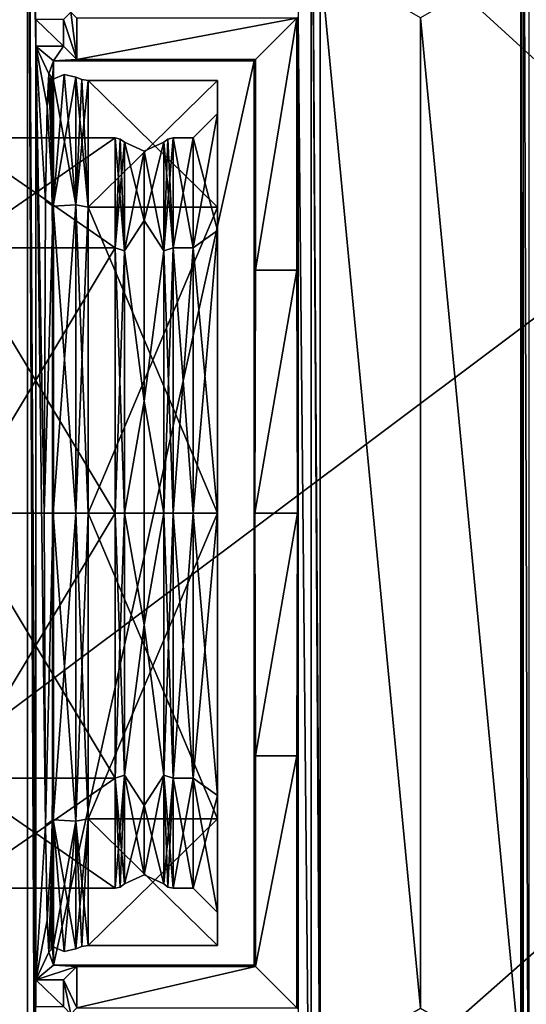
# Model space of a CAD drawing. Header units: metres. Extents: x -205 to 205, y -82 to 82.
# Tile 334 of 426: x 90 to 110, y -20 to 20. Entities that reach past the tile are written whole.
import ezdxf

# ---------------------------------------------------------------- set-up
doc = ezdxf.new("R2010")
doc.units = ezdxf.units.M
doc.layers.add('solid_PRT0003', color=7, linetype='CONTINUOUS')

msp = doc.modelspace()

# ---------------------------------------------------------------- linework, layer by layer
at = {"layer": 'solid_PRT0003'}
for points in [[(0, -75), (0, 75), (200, 75)], [(200, -75), (0, -75), (200, 75)], [(110.095406, 27.370523, 6), (110.189232, -39.005207, 6), (110.189232, 39.005207, 6)], [(110.43615, -39, 6), (110.43615, 39, 6), (110.189232, 39.005207, 6)], [(110.189232, -39.005207, 6), (110.43615, -39, 6), (110.189232, 39.005207, 6)], [(88.489235, -37.5, 108.5), (173.489243, 37.5, 108.5), (88.489235, 37.5, 108.5)], [(88.489235, -37.5, 108.5), (173.489243, -37.5, 108.5), (173.489243, 37.5, 108.5)], [(89.916756, 37.5, 108.410858), (90.26664, -34.113243, 75), (90.26664, -30.742794, 75)], [(90.26664, -20.197845, 75), (89.916756, 37.5, 108.410858), (90.26664, -30.742794, 75)], [(89.916756, 37.5, 108.410858), (90.26664, -37.5, 75), (90.26664, -34.113243, 75)], [(89.916756, -37.5, 108.410858), (90.26664, -37.5, 75), (89.916756, 37.5, 108.410858)], [(90.26664, 19.102154, 75), (90.26664, 20.197845, 75), (89.916756, 37.5, 108.410858)], [(90.26664, -19.102154, 75), (90.26664, 19.102154, 75), (89.916756, 37.5, 108.410858)], [(90.26664, -20.197845, 75), (90.26664, -19.102154, 75), (89.916756, 37.5, 108.410858)], [(172.061722, -37.5, 108.410858), (89.916756, -37.5, 108.410858), (89.916756, 37.5, 108.410858)], [(172.061722, 37.5, 108.410858), (172.061722, -37.5, 108.410858), (89.916756, 37.5, 108.410858)], [(101.517036, 34.975193, 6), (100.989235, 20.299999, 6), (101.514763, -34.96476, 6)], [(101.883064, -27.370523, 6), (101.517036, 34.975193, 6), (101.514763, -34.96476, 6)], [(101.517036, 34.975193, 6), (101.883064, -27.370523, 6), (101.883255, -22.629152, 6)], [(101.883255, -22.629152, 6), (101.883064, 22.629477, 6), (101.517036, 34.975193, 6)], [(110.189232, -39.005207, 6), (110.095406, 27.370523, 6), (110.095215, 22.629152, 6)], [(101.883064, 22.629477, 6), (101.883255, -22.629152, 6), (105.989235, -20.258688, 6)], [(101.883064, 22.629477, 6), (105.989235, -20.258688, 6), (105.989235, 20.258688, 6)], [(110.095215, 22.629152, 6), (105.989235, 20.258688, 6), (110.095406, -22.629477, 6)], [(110.095215, 22.629152, 6), (110.095406, -22.629477, 6), (110.189232, -39.005207, 6)], [(91.387085, 19.102154, 75), (90.26664, 20.197845, 75), (90.26664, 19.102154, 75)], [(91.387085, 19.102154, 75), (91.387085, 20.197845, 75), (90.26664, 20.197845, 75)], [(91.689804, 20.50057, 40.311337), (91.387085, 20.197845, 75), (91.931641, 18.557598, 12.6)], [(91.931641, 18.557598, 12.6), (91.387085, 20.197845, 75), (91.387085, 19.102154, 75)], [(91.689804, 20.50057, 40.311337), (91.931641, 18.557598, 12.6), (91.931641, 20.242403, 12.6)], [(100.931641, 20.242403, 12.6), (91.931641, 18.557598, 12.6), (99.246834, 18.557598, 12.6)], [(100.931641, 20.242403, 12.6), (91.931641, 20.242403, 12.6), (91.931641, 18.557598, 12.6)], [(100.931641, 20.242403, 12.6), (99.246834, 9.931767, 12.6), (100.931641, 9.931767, 12.6)], [(100.931641, 20.242403, 12.6), (99.246834, 18.557598, 12.6), (99.246834, 9.931767, 12.6)], [(100.931641, 20.242403, 12.6), (100.931641, 9.931767, 12.6), (100.989235, 20.299999, 6)], [(100.963051, 0, 9), (100.989235, 20.299999, 6), (100.931641, 9.931767, 12.6)], [(100.963051, 0, 9), (100.989235, -20.299999, 6), (100.989235, 20.299999, 6)], [(100.989235, 20.299999, 6), (100.989235, -20.299999, 6), (101.514763, -34.96476, 6)], [(105.989235, 20.258688, 6), (105.989235, -20.258688, 6), (110.095406, -22.629477, 6)], [(90.795494, 17.970026, 24.5), (90.989235, 18.5, 6), (90.26664, 19.102154, 75)], [(91.387085, 19.102154, 75), (90.26664, 19.102154, 75), (90.989235, 18.5, 6)], [(90.661507, -12.778975, 37.294281), (90.26664, 19.102154, 75), (90.26664, -19.102154, 75)], [(90.723114, 16.658316, 31.412012), (90.795494, 17.970026, 24.5), (90.26664, 19.102154, 75)], [(90.661514, 12.778991, 37.294266), (90.723114, 16.658316, 31.412012), (90.26664, 19.102154, 75)], [(90.605728, -0.000013, 42.620792), (90.661514, 12.778991, 37.294266), (90.26664, 19.102154, 75)], [(90.661507, -12.778975, 37.294281), (90.605728, -0.000013, 42.620792), (90.26664, 19.102154, 75)], [(91.931641, 18.557598, 12.6), (91.387085, 19.102154, 75), (90.989235, 18.5, 6)], [(99.246834, 18.557598, 12.6), (90.989235, 18.5, 6), (99.189232, 18.5, 6)], [(91.931641, 18.557598, 12.6), (90.989235, 18.5, 6), (99.246834, 18.557598, 12.6)], [(99.246834, 18.557598, 12.6), (99.189232, 18.5, 6), (99.246834, 9.931767, 12.6)], [(90.874168, 16.2302, 16.987766), (90.989235, 18.5, 6), (90.795494, 17.970026, 24.5)], [(90.874168, 16.2302, 16.987766), (90.93792, 11.484144, 10.900205), (90.989235, 18.5, 6)], [(90.93792, 11.484144, 10.900205), (90.981903, 0.000051, 6.7), (90.989235, 18.5, 6)], [(90.981903, 0.000051, 6.7), (90.989235, -18.5, 6), (90.989235, 18.5, 6)], [(99.189232, 18.5, 6), (90.989235, 18.5, 6), (90.989235, -18.5, 6)], [(99.189232, 18.5, 6), (90.989235, -18.5, 6), (99.189232, -18.5, 6)], [(99.215416, 0, 9), (99.189232, 18.5, 6), (99.189232, -18.5, 6)], [(99.215416, 0, 9), (99.246834, 9.931767, 12.6), (99.189232, 18.5, 6)], [(90.887527, 17.868036, 24.5), (90.795494, 17.970026, 24.5), (90.723114, 16.658316, 31.412012)], [(90.966736, 17.7558, 24.5), (90.887527, 17.868036, 24.5), (90.723114, 16.658316, 31.412012)], [(90.966736, 12.555172, 37.055321), (90.966736, 17.7558, 24.5), (90.723114, 16.658316, 31.412012)], [(90.966736, 12.555172, 11.944679), (90.874168, 16.2302, 16.987766), (90.795494, 17.970026, 24.5)], [(90.966736, 12.555172, 11.944679), (90.795494, 17.970026, 24.5), (90.887527, 17.868036, 24.5)], [(90.966736, 12.555172, 11.944679), (90.887527, 17.868036, 24.5), (90.966736, 17.7558, 24.5)], [(91.417984, 17.946821, 24.5), (90.966736, 17.7558, 24.5), (90.966736, 12.555172, 37.055321)], [(91.417984, 17.946821, 24.5), (91.895966, 12.613999, 11.886001), (90.966736, 17.7558, 24.5)], [(91.417984, 17.946821, 24.5), (90.966736, 12.555172, 37.055321), (91.895966, 17.838888, 24.5)], [(91.895966, 12.613999, 37.113998), (91.895966, 17.838888, 24.5), (90.966736, 12.555172, 37.055321)], [(91.895966, 12.613999, 11.886001), (90.966736, 12.555172, 11.944679), (90.966736, 17.7558, 24.5)], [(91.417984, 17.946821, 24.5), (91.895966, 17.838888, 24.5), (91.895966, 12.613999, 11.886001)], [(92.404388, 12.51579, 11.98421), (91.895966, 12.613999, 11.886001), (91.895966, 17.838888, 24.5)], [(92.140862, 17.735348, 24.5), (91.895966, 17.838888, 24.5), (91.895966, 12.613999, 37.113998)], [(92.404388, 12.51579, 11.98421), (91.895966, 17.838888, 24.5), (92.140862, 17.735348, 24.5)], [(92.404388, 17.700001, 24.5), (92.140862, 17.735348, 24.5), (91.895966, 12.613999, 37.113998)], [(92.404388, 12.51579, 11.98421), (92.140862, 17.735348, 24.5), (92.404388, 17.700001, 24.5)], [(92.404388, 12.51579, 37.015789), (92.404388, 17.700001, 24.5), (91.895966, 12.613999, 37.113998)], [(97.689232, 17.700001, 24.5), (92.404388, 17.700001, 24.5), (92.404388, 12.51579, 37.015789)], [(97.689232, 12.51575, 11.984168), (92.404388, 12.51579, 11.98421), (92.404388, 17.700001, 24.5)], [(97.689232, 17.700001, 24.5), (97.689232, 12.51575, 11.984168), (92.404388, 17.700001, 24.5)], [(97.689232, 12.515735, 37.015846), (97.689232, 17.700001, 24.5), (92.404388, 12.51579, 37.015789)], [(97.689232, 11.561169, 12.93878), (97.689232, 12.51575, 11.984168), (97.689232, 17.700001, 24.5)], [(97.689232, 16.35, 24.5), (97.689232, 17.700001, 24.5), (97.689232, 12.515735, 37.015846)], [(97.689232, 16.35, 24.5), (97.689232, 11.561169, 12.93878), (97.689232, 17.700001, 24.5)], [(90.966736, 12.555172, 37.055321), (90.723114, 16.658316, 31.412012), (90.661514, 12.778991, 37.294266)], [(90.966736, 12.555172, 11.944679), (90.93792, 11.484144, 10.900205), (90.874168, 16.2302, 16.987766)], [(96.689232, 10.854096, 13.645919), (97.689232, 11.561169, 12.93878), (97.689232, 16.35, 24.5)], [(96.689232, 15.35, 24.5), (97.689232, 16.35, 24.5), (97.689232, 11.561169, 36.061218)], [(96.689232, 10.854096, 13.645919), (97.689232, 16.35, 24.5), (96.689232, 15.35, 24.5)], [(97.689232, 11.561169, 36.061218), (97.689232, 16.35, 24.5), (97.689232, 12.515735, 37.015846)], [(86.989235, 10.854096, 13.645919), (93.504967, 10.854089, 13.645911), (93.504967, 15.35, 24.5)], [(86.989235, 15.35, 24.5), (93.504967, 15.35, 24.5), (93.504967, 10.854089, 35.354088)], [(86.989235, 10.854096, 13.645919), (93.504967, 15.35, 24.5), (86.989235, 15.35, 24.5)], [(86.989235, 10.854096, 35.35408), (86.989235, 15.35, 24.5), (93.504967, 10.854089, 35.354088)], [(93.715569, 15.303481, 24.5), (93.886986, 10.728635, 35.228634), (93.504967, 15.35, 24.5)], [(93.504967, 10.854089, 35.354088), (93.504967, 15.35, 24.5), (93.886986, 10.728635, 35.228634)], [(93.715569, 15.303481, 24.5), (93.504967, 15.35, 24.5), (93.504967, 10.854089, 13.645911)], [(95.491486, 10.728635, 13.771365), (95.873505, 10.854089, 13.645911), (95.873505, 15.35, 24.5)], [(95.662903, 15.303481, 24.5), (95.491486, 10.728635, 13.771365), (95.873505, 15.35, 24.5)], [(95.662903, 15.303481, 24.5), (95.873505, 15.35, 24.5), (95.873505, 10.854089, 35.354088)], [(95.873505, 15.35, 24.5), (96.689232, 15.35, 24.5), (96.689232, 10.854096, 35.35408)], [(95.873505, 10.854089, 13.645911), (96.689232, 15.35, 24.5), (95.873505, 15.35, 24.5)], [(96.689232, 10.854096, 13.645919), (96.689232, 15.35, 24.5), (95.873505, 10.854089, 13.645911)], [(95.873505, 10.854089, 35.354088), (95.873505, 15.35, 24.5), (96.689232, 10.854096, 35.35408)], [(96.689232, 10.854096, 35.35408), (96.689232, 15.35, 24.5), (97.689232, 11.561169, 36.061218)], [(93.715569, 15.303481, 24.5), (93.504967, 10.854089, 13.645911), (93.886986, 15.172581, 24.5)], [(93.504967, 10.854089, 13.645911), (93.886986, 10.728635, 13.771365), (93.886986, 15.172581, 24.5)], [(93.715569, 15.303481, 24.5), (93.886986, 15.172581, 24.5), (93.886986, 10.728635, 35.228634)], [(93.886986, 15.172581, 24.5), (94.689232, 14.8, 24.5), (94.689232, 11.973452, 33.199223)], [(93.886986, 10.728635, 35.228634), (93.886986, 15.172581, 24.5), (94.689232, 11.973452, 33.199223)], [(93.886986, 10.728635, 13.771365), (94.689232, 14.8, 24.5), (93.886986, 15.172581, 24.5)], [(94.689232, 11.973452, 15.800778), (95.491486, 10.728635, 13.771365), (95.491486, 15.172581, 24.5)], [(94.689232, 14.8, 24.5), (95.491486, 15.172581, 24.5), (95.491486, 10.728635, 35.228634)], [(94.689232, 11.973452, 15.800778), (95.491486, 15.172581, 24.5), (94.689232, 14.8, 24.5)], [(95.662903, 15.303481, 24.5), (95.873505, 10.854089, 35.354088), (95.491486, 15.172581, 24.5)], [(95.662903, 15.303481, 24.5), (95.491486, 15.172581, 24.5), (95.491486, 10.728635, 13.771365)], [(95.491486, 10.728635, 35.228634), (95.491486, 15.172581, 24.5), (95.873505, 10.854089, 35.354088)], [(94.689232, 11.973452, 15.800778), (94.689232, 14.8, 24.5), (93.886986, 10.728635, 13.771365)], [(94.689232, 14.8, 24.5), (95.491486, 10.728635, 35.228634), (94.689232, 11.973452, 33.199223)], [(90.966736, 12.555172, 37.055321), (90.661514, 12.778991, 37.294266), (90.605728, -0.000013, 42.620792)], [(90.966736, 0, 42.255798), (90.966736, 12.555172, 37.055321), (90.605728, -0.000013, 42.620792)], [(90.966736, 12.555172, 11.944679), (90.966736, 0, 6.7442), (90.93792, 11.484144, 10.900205)], [(91.895966, 12.613999, 37.113998), (90.966736, 12.555172, 37.055321), (90.966736, 0, 42.255798)], [(91.895966, 0, 42.33889), (91.895966, 12.613999, 37.113998), (90.966736, 0, 42.255798)], [(91.895966, 12.613999, 11.886001), (91.895966, 0, 6.661111), (90.966736, 12.555172, 11.944679)], [(91.895966, 0, 6.661111), (90.966736, 0, 6.7442), (90.966736, 12.555172, 11.944679)], [(92.404388, 0, 6.8), (91.895966, 0, 6.661111), (91.895966, 12.613999, 11.886001)], [(92.404388, 12.51579, 11.98421), (92.404388, 0, 6.8), (91.895966, 12.613999, 11.886001)], [(92.404388, 12.51579, 37.015789), (91.895966, 12.613999, 37.113998), (91.895966, 0, 42.33889)], [(92.404388, 0, 42.200001), (92.404388, 12.51579, 37.015789), (91.895966, 0, 42.33889)], [(97.689232, 12.515735, 37.015846), (92.404388, 12.51579, 37.015789), (92.404388, 0, 42.200001)], [(97.689232, 0, 6.80001), (92.404388, 0, 6.8), (92.404388, 12.51579, 11.98421)], [(97.689232, 12.51575, 11.984168), (97.689232, 0, 6.80001), (92.404388, 12.51579, 11.98421)], [(97.689232, 0, 42.199989), (97.689232, 12.515735, 37.015846), (92.404388, 0, 42.200001)], [(97.689232, 0, 8.150004), (97.689232, 0, 6.80001), (97.689232, 12.51575, 11.984168)], [(97.689232, 11.561169, 12.93878), (97.689232, 0, 8.150004), (97.689232, 12.51575, 11.984168)], [(97.689232, 0, 40.849995), (97.689232, 12.515735, 37.015846), (97.689232, 0, 42.199989)], [(97.689232, 0, 40.849995), (97.689232, 11.561169, 36.061218), (97.689232, 12.515735, 37.015846)], [(93.886986, 10.728635, 35.228634), (94.689232, 11.973452, 33.199223), (94.689232, 4.573452, 38.575638)], [(94.689232, 4.573452, 10.424363), (94.689232, 11.973452, 15.800778), (93.886986, 10.728635, 13.771365)], [(94.689232, 4.573452, 10.424363), (95.491486, 10.728635, 13.771365), (94.689232, 11.973452, 15.800778)], [(94.689232, 11.973452, 33.199223), (95.491486, 10.728635, 35.228634), (94.689232, 4.573452, 38.575638)], [(90.93792, 0, 6.7), (90.981903, 0.000051, 6.7), (90.93792, 11.484144, 10.900205)], [(90.966736, 0, 6.7442), (90.93792, 0, 6.7), (90.93792, 11.484144, 10.900205)], [(96.689232, 0, 9.15), (97.689232, 0, 8.150004), (97.689232, 11.561169, 12.93878)], [(96.689232, 0, 9.15), (97.689232, 11.561169, 12.93878), (96.689232, 10.854096, 13.645919)], [(96.689232, 10.854096, 35.35408), (97.689232, 11.561169, 36.061218), (97.689232, 0, 40.849995)], [(86.989235, 0, 9.15), (93.504967, 10.854089, 13.645911), (86.989235, 10.854096, 13.645919)], [(86.989235, 10.854096, 35.35408), (93.504967, 10.854089, 35.354088), (93.504967, 0, 39.849998)], [(86.989235, 0, 39.849998), (86.989235, 10.854096, 35.35408), (93.504967, 0, 39.849998)], [(86.989235, 0, 9.15), (93.504967, 0, 9.15), (93.504967, 10.854089, 13.645911)], [(93.504967, 10.854089, 35.354088), (93.886986, 10.728635, 35.228634), (93.886986, 0, 39.672581)], [(93.504967, 0, 39.849998), (93.504967, 10.854089, 35.354088), (93.886986, 0, 39.672581)], [(93.504967, 10.854089, 13.645911), (93.504967, 0, 9.15), (93.886986, 10.728635, 13.771365)], [(93.504967, 0, 9.15), (93.886986, 0, 9.327419), (93.886986, 10.728635, 13.771365)], [(93.886986, 0, 39.672581), (93.886986, 10.728635, 35.228634), (94.689232, 4.573452, 38.575638)], [(94.689232, 4.573452, 10.424363), (93.886986, 10.728635, 13.771365), (93.886986, 0, 9.327419)], [(94.689232, 4.573452, 10.424363), (95.491486, 0, 9.327419), (95.491486, 10.728635, 13.771365)], [(94.689232, 4.573452, 38.575638), (95.491486, 10.728635, 35.228634), (95.491486, 0, 39.672581)], [(95.491486, 10.728635, 35.228634), (95.873505, 10.854089, 35.354088), (95.873505, 0, 39.849998)], [(95.491486, 0, 9.327419), (95.873505, 0, 9.15), (95.873505, 10.854089, 13.645911)], [(95.491486, 10.728635, 13.771365), (95.491486, 0, 9.327419), (95.873505, 10.854089, 13.645911)], [(95.491486, 0, 39.672581), (95.491486, 10.728635, 35.228634), (95.873505, 0, 39.849998)], [(95.873505, 10.854089, 35.354088), (96.689232, 10.854096, 35.35408), (96.689232, 0, 39.849998)], [(96.689232, 10.854096, 13.645919), (95.873505, 10.854089, 13.645911), (95.873505, 0, 9.15)], [(96.689232, 0, 9.15), (96.689232, 10.854096, 13.645919), (95.873505, 0, 9.15)], [(95.873505, 0, 39.849998), (95.873505, 10.854089, 35.354088), (96.689232, 0, 39.849998)], [(96.689232, 0, 39.849998), (96.689232, 10.854096, 35.35408), (97.689232, 0, 40.849995)], [(99.215416, 0, 9), (100.931641, 9.931767, 12.6), (99.246834, 9.931767, 12.6)], [(100.963051, 0, 9), (100.931641, 9.931767, 12.6), (99.215416, 0, 9)], [(93.886986, 0, 39.672581), (94.689232, 4.573452, 38.575638), (94.689232, -4.573452, 38.575638)], [(94.689232, -4.573452, 10.424363), (94.689232, 4.573452, 10.424363), (93.886986, 0, 9.327419)], [(94.689232, -4.573452, 10.424363), (95.491486, 0, 9.327419), (94.689232, 4.573452, 10.424363)], [(94.689232, 4.573452, 38.575638), (95.491486, 0, 39.672581), (94.689232, -4.573452, 38.575638)], [(86.989235, 0, 39.849998), (93.504967, 0, 39.849998), (93.504967, -10.854089, 35.354088)], [(86.989235, -10.854096, 35.35408), (86.989235, 0, 39.849998), (93.504967, -10.854089, 35.354088)], [(90.981903, 0.000051, 6.7), (90.93792, -11.484144, 10.900205), (90.989235, -18.5, 6)], [(90.93792, 0, 6.7), (90.93792, -11.484144, 10.900205), (90.981903, 0.000051, 6.7)], [(90.966736, -12.555172, 11.944679), (90.93792, -11.484144, 10.900205), (90.93792, 0, 6.7)], [(90.966736, 0, 6.7442), (90.966736, -12.555172, 11.944679), (90.93792, 0, 6.7)], [(91.895966, -12.613999, 11.886001), (90.966736, -12.555172, 11.944679), (90.966736, 0, 6.7442)], [(91.895966, 0, 6.661111), (91.895966, -12.613999, 11.886001), (90.966736, 0, 6.7442)], [(92.404388, -12.51579, 11.98421), (91.895966, -12.613999, 11.886001), (91.895966, 0, 6.661111)], [(92.404388, 0, 6.8), (92.404388, -12.51579, 11.98421), (91.895966, 0, 6.661111)], [(92.404388, 0, 42.200001), (91.895966, 0, 42.33889), (91.895966, -12.613999, 37.113998)], [(92.404388, -12.51579, 37.015789), (92.404388, 0, 42.200001), (91.895966, -12.613999, 37.113998)], [(97.689232, 0, 42.199989), (92.404388, 0, 42.200001), (92.404388, -12.51579, 37.015789)], [(97.689232, 0, 6.80001), (97.689232, -12.515735, 11.984154), (92.404388, 0, 6.8)], [(94.689232, -4.573452, 38.575638), (95.491486, 0, 39.672581), (95.491486, -10.728635, 35.228634)], [(95.491486, 0, 39.672581), (95.873505, 0, 39.849998), (95.873505, -10.854089, 35.354088)], [(95.491486, -10.728635, 35.228634), (95.491486, 0, 39.672581), (95.873505, -10.854089, 35.354088)], [(96.689232, 0, 9.15), (95.873505, 0, 9.15), (95.873505, -10.854089, 13.645911)], [(96.689232, -10.854096, 13.645919), (96.689232, 0, 9.15), (95.873505, -10.854089, 13.645911)], [(96.689232, -10.854096, 13.645919), (97.689232, -11.561169, 12.93878), (97.689232, 0, 8.150004)], [(96.689232, -10.854096, 13.645919), (97.689232, 0, 8.150004), (96.689232, 0, 9.15)], [(97.689232, 0, 8.150004), (97.689232, -12.515735, 11.984154), (97.689232, 0, 6.80001)], [(97.689232, 0, 8.150004), (97.689232, -11.561169, 12.93878), (97.689232, -12.515735, 11.984154)], [(99.215416, 0, 9), (99.189232, -18.5, 6), (99.246834, -9.931767, 12.6)], [(100.963051, 0, 9), (99.215416, 0, 9), (99.246834, -9.931767, 12.6)], [(86.989235, -10.854096, 13.645919), (93.504967, -10.854089, 13.645911), (93.504967, 0, 9.15)], [(86.989235, -10.854096, 13.645919), (93.504967, 0, 9.15), (86.989235, 0, 9.15)], [(90.966736, 0, 42.255798), (90.605728, -0.000013, 42.620792), (90.661507, -12.778975, 37.294281)], [(90.966736, -12.555172, 37.055321), (90.966736, 0, 42.255798), (90.661507, -12.778975, 37.294281)], [(91.895966, 0, 42.33889), (90.966736, 0, 42.255798), (90.966736, -12.555172, 37.055321)], [(91.895966, -12.613999, 37.113998), (91.895966, 0, 42.33889), (90.966736, -12.555172, 37.055321)], [(97.689232, -12.51575, 37.015831), (97.689232, 0, 42.199989), (92.404388, -12.51579, 37.015789)], [(97.689232, -12.515735, 11.984154), (92.404388, -12.51579, 11.98421), (92.404388, 0, 6.8)], [(93.504967, 0, 39.849998), (93.886986, 0, 39.672581), (93.886986, -10.728635, 35.228634)], [(93.504967, -10.854089, 35.354088), (93.504967, 0, 39.849998), (93.886986, -10.728635, 35.228634)], [(93.504967, -10.854089, 13.645911), (93.886986, -10.728635, 13.771365), (93.886986, 0, 9.327419)], [(93.504967, 0, 9.15), (93.504967, -10.854089, 13.645911), (93.886986, 0, 9.327419)], [(93.886986, -10.728635, 35.228634), (93.886986, 0, 39.672581), (94.689232, -4.573452, 38.575638)], [(94.689232, -4.573452, 10.424363), (93.886986, 0, 9.327419), (93.886986, -10.728635, 13.771365)], [(94.689232, -4.573452, 10.424363), (95.491486, -10.728635, 13.771365), (95.491486, 0, 9.327419)], [(95.491486, -10.728635, 13.771365), (95.873505, -10.854089, 13.645911), (95.873505, 0, 9.15)], [(95.491486, 0, 9.327419), (95.491486, -10.728635, 13.771365), (95.873505, 0, 9.15)], [(95.873505, 0, 39.849998), (96.689232, 0, 39.849998), (96.689232, -10.854096, 35.35408)], [(95.873505, -10.854089, 35.354088), (95.873505, 0, 39.849998), (96.689232, -10.854096, 35.35408)], [(96.689232, 0, 39.849998), (97.689232, 0, 40.849995), (97.689232, -11.561169, 36.061218)], [(96.689232, -10.854096, 35.35408), (96.689232, 0, 39.849998), (97.689232, -11.561169, 36.061218)], [(97.689232, 0, 40.849995), (97.689232, 0, 42.199989), (97.689232, -12.51575, 37.015831)], [(97.689232, -11.561169, 36.061218), (97.689232, 0, 40.849995), (97.689232, -12.51575, 37.015831)], [(100.963051, 0, 9), (99.246834, -9.931767, 12.6), (100.931641, -9.931767, 12.6)], [(100.963051, 0, 9), (100.931641, -20.242403, 12.6), (100.989235, -20.299999, 6)], [(100.963051, 0, 9), (100.931641, -9.931767, 12.6), (100.931641, -20.242403, 12.6)], [(93.886986, -10.728635, 35.228634), (94.689232, -4.573452, 38.575638), (94.689232, -11.973452, 33.199223)], [(94.689232, -11.973452, 15.800778), (94.689232, -4.573452, 10.424363), (93.886986, -10.728635, 13.771365)], [(94.689232, -11.973452, 15.800778), (95.491486, -10.728635, 13.771365), (94.689232, -4.573452, 10.424363)], [(94.689232, -4.573452, 38.575638), (95.491486, -10.728635, 35.228634), (94.689232, -11.973452, 33.199223)], [(99.246834, -9.931767, 12.6), (99.189232, -18.5, 6), (99.246834, -18.557598, 12.6)], [(100.931641, -9.931767, 12.6), (99.246834, -9.931767, 12.6), (99.246834, -18.557598, 12.6)], [(100.931641, -20.242403, 12.6), (100.931641, -9.931767, 12.6), (99.246834, -18.557598, 12.6)], [(86.989235, -15.35, 24.5), (93.504967, -15.35, 24.5), (93.504967, -10.854089, 13.645911)], [(86.989235, -10.854096, 35.35408), (93.504967, -10.854089, 35.354088), (93.504967, -15.35, 24.5)], [(86.989235, -10.854096, 13.645919), (86.989235, -15.35, 24.5), (93.504967, -10.854089, 13.645911)], [(86.989235, -15.35, 24.5), (86.989235, -10.854096, 35.35408), (93.504967, -15.35, 24.5)], [(93.504967, -10.854089, 35.354088), (93.886986, -10.728635, 35.228634), (93.886986, -15.172581, 24.5)], [(93.504967, -10.854089, 13.645911), (93.504967, -15.35, 24.5), (93.886986, -10.728635, 13.771365)], [(93.715569, -15.303481, 24.5), (93.886986, -10.728635, 13.771365), (93.504967, -15.35, 24.5)], [(93.504967, -10.854089, 35.354088), (93.886986, -15.172581, 24.5), (93.715569, -15.303481, 24.5)], [(93.504967, -10.854089, 35.354088), (93.715569, -15.303481, 24.5), (93.504967, -15.35, 24.5)], [(93.715569, -15.303481, 24.5), (93.886986, -15.172581, 24.5), (93.886986, -10.728635, 13.771365)], [(93.886986, -10.728635, 35.228634), (94.689232, -14.8, 24.5), (93.886986, -15.172581, 24.5)], [(94.689232, -11.973452, 15.800778), (93.886986, -10.728635, 13.771365), (93.886986, -15.172581, 24.5)], [(93.886986, -10.728635, 35.228634), (94.689232, -11.973452, 33.199223), (94.689232, -14.8, 24.5)], [(94.689232, -14.8, 24.5), (95.491486, -15.172581, 24.5), (95.491486, -10.728635, 13.771365)], [(94.689232, -11.973452, 33.199223), (95.491486, -10.728635, 35.228634), (95.491486, -15.172581, 24.5)], [(94.689232, -11.973452, 15.800778), (94.689232, -14.8, 24.5), (95.491486, -10.728635, 13.771365)], [(95.491486, -10.728635, 35.228634), (95.873505, -10.854089, 35.354088), (95.873505, -15.35, 24.5)], [(95.491486, -10.728635, 35.228634), (95.873505, -15.35, 24.5), (95.662903, -15.303481, 24.5)], [(95.491486, -10.728635, 13.771365), (95.491486, -15.172581, 24.5), (95.873505, -10.854089, 13.645911)], [(95.491486, -10.728635, 35.228634), (95.662903, -15.303481, 24.5), (95.491486, -15.172581, 24.5)], [(95.662903, -15.303481, 24.5), (95.873505, -10.854089, 13.645911), (95.491486, -15.172581, 24.5)], [(95.662903, -15.303481, 24.5), (95.873505, -15.35, 24.5), (95.873505, -10.854089, 13.645911)], [(95.873505, -10.854089, 35.354088), (96.689232, -10.854096, 35.35408), (96.689232, -15.35, 24.5)], [(95.873505, -15.35, 24.5), (95.873505, -10.854089, 35.354088), (96.689232, -15.35, 24.5)], [(96.689232, -10.854096, 13.645919), (95.873505, -10.854089, 13.645911), (95.873505, -15.35, 24.5)], [(96.689232, -10.854096, 13.645919), (95.873505, -15.35, 24.5), (96.689232, -15.35, 24.5)], [(96.689232, -10.854096, 35.35408), (97.689232, -11.561169, 36.061218), (97.689232, -16.35, 24.5)], [(96.689232, -15.35, 24.5), (96.689232, -10.854096, 35.35408), (97.689232, -16.35, 24.5)], [(96.689232, -10.854096, 13.645919), (96.689232, -15.35, 24.5), (97.689232, -11.561169, 12.93878)], [(90.93792, -11.484144, 10.900205), (90.874168, -16.230202, 16.987772), (90.989235, -18.5, 6)], [(90.966736, -12.555172, 11.944679), (90.874168, -16.230202, 16.987772), (90.93792, -11.484144, 10.900205)], [(96.689232, -15.35, 24.5), (97.689232, -16.35, 24.5), (97.689232, -11.561169, 12.93878)], [(97.689232, -11.561169, 36.061218), (97.689232, -12.51575, 37.015831), (97.689232, -17.700001, 24.5)], [(97.689232, -11.561169, 36.061218), (97.689232, -17.700001, 24.5), (97.689232, -16.35, 24.5)], [(97.689232, -11.561169, 12.93878), (97.689232, -16.35, 24.5), (97.689232, -12.515735, 11.984154)], [(94.689232, -11.973452, 15.800778), (93.886986, -15.172581, 24.5), (94.689232, -14.8, 24.5)], [(94.689232, -11.973452, 33.199223), (95.491486, -15.172581, 24.5), (94.689232, -14.8, 24.5)], [(90.723114, -16.658308, 31.412031), (90.661507, -12.778975, 37.294281), (90.26664, -19.102154, 75)], [(90.966736, -12.555172, 37.055321), (90.661507, -12.778975, 37.294281), (90.723114, -16.658308, 31.412031)], [(90.966736, -12.555172, 37.055321), (90.723114, -16.658308, 31.412031), (90.795494, -17.970026, 24.5)], [(90.887527, -17.868036, 24.5), (90.966736, -12.555172, 37.055321), (90.795494, -17.970026, 24.5)], [(90.966736, -12.555172, 11.944679), (90.966736, -17.7558, 24.5), (90.874168, -16.230202, 16.987772)], [(90.887527, -17.868036, 24.5), (90.966736, -17.7558, 24.5), (90.966736, -12.555172, 37.055321)], [(91.895966, -12.613999, 37.113998), (90.966736, -12.555172, 37.055321), (90.966736, -17.7558, 24.5)], [(91.417984, -17.946821, 24.5), (90.966736, -17.7558, 24.5), (90.966736, -12.555172, 11.944679)], [(91.895966, -17.838888, 24.5), (91.417984, -17.946821, 24.5), (90.966736, -12.555172, 11.944679)], [(91.895966, -12.613999, 11.886001), (91.895966, -17.838888, 24.5), (90.966736, -12.555172, 11.944679)], [(91.895966, -12.613999, 37.113998), (90.966736, -17.7558, 24.5), (91.417984, -17.946821, 24.5)], [(91.895966, -12.613999, 37.113998), (91.417984, -17.946821, 24.5), (91.895966, -17.838888, 24.5)], [(92.404388, -12.51579, 37.015789), (91.895966, -12.613999, 37.113998), (91.895966, -17.838888, 24.5)], [(92.404388, -12.51579, 37.015789), (91.895966, -17.838888, 24.5), (92.140862, -17.735348, 24.5)], [(92.404388, -12.51579, 11.98421), (92.404388, -17.700001, 24.5), (91.895966, -12.613999, 11.886001)], [(92.140862, -17.735348, 24.5), (91.895966, -17.838888, 24.5), (91.895966, -12.613999, 11.886001)], [(92.140862, -17.735348, 24.5), (91.895966, -12.613999, 11.886001), (92.404388, -17.700001, 24.5)], [(92.404388, -12.51579, 37.015789), (92.140862, -17.735348, 24.5), (92.404388, -17.700001, 24.5)], [(97.689232, -12.515735, 11.984154), (97.689232, -17.700001, 24.5), (92.404388, -12.51579, 11.98421)], [(97.689232, -12.51575, 37.015831), (92.404388, -12.51579, 37.015789), (92.404388, -17.700001, 24.5)], [(97.689232, -12.51575, 37.015831), (92.404388, -17.700001, 24.5), (97.689232, -17.700001, 24.5)], [(97.689232, -17.700001, 24.5), (92.404388, -17.700001, 24.5), (92.404388, -12.51579, 11.98421)], [(97.689232, -16.35, 24.5), (97.689232, -17.700001, 24.5), (97.689232, -12.515735, 11.984154)], [(90.874168, -16.230202, 16.987772), (90.795494, -17.970026, 24.5), (90.989235, -18.5, 6)], [(90.887527, -17.868036, 24.5), (90.795494, -17.970026, 24.5), (90.874168, -16.230202, 16.987772)], [(90.887527, -17.868036, 24.5), (90.874168, -16.230202, 16.987772), (90.966736, -17.7558, 24.5)], [(90.795494, -17.970026, 24.5), (90.723114, -16.658308, 31.412031), (90.26664, -19.102154, 75)], [(90.795494, -17.970026, 24.5), (90.26664, -19.102154, 75), (90.989235, -18.5, 6)], [(91.931641, -18.557598, 12.6), (90.989235, -18.5, 6), (90.26664, -19.102154, 75)], [(91.931641, -18.557598, 12.6), (99.189232, -18.5, 6), (90.989235, -18.5, 6)], [(91.931641, -18.557598, 12.6), (99.246834, -18.557598, 12.6), (99.189232, -18.5, 6)], [(91.931641, -18.557598, 12.6), (90.26664, -19.102154, 75), (91.387085, -19.102154, 75)], [(91.931641, -18.557598, 12.6), (91.387085, -19.102154, 75), (91.931641, -20.242403, 12.6)], [(91.931641, -20.242403, 12.6), (100.931641, -20.242403, 12.6), (99.246834, -18.557598, 12.6)], [(91.931641, -18.557598, 12.6), (91.931641, -20.242403, 12.6), (99.246834, -18.557598, 12.6)], [(91.387085, -20.197845, 75), (90.26664, -19.102154, 75), (90.26664, -20.197845, 75)], [(91.387085, -20.197845, 75), (91.387085, -19.102154, 75), (90.26664, -19.102154, 75)], [(91.689812, -20.500578, 40.310471), (91.387085, -19.102154, 75), (91.387085, -20.197845, 75)], [(91.689812, -20.500578, 40.310471), (91.931641, -20.242403, 12.6), (91.387085, -19.102154, 75)]]:
    msp.add_3dface(points, dxfattribs=at)

doc.saveas('drawing.dxf')
